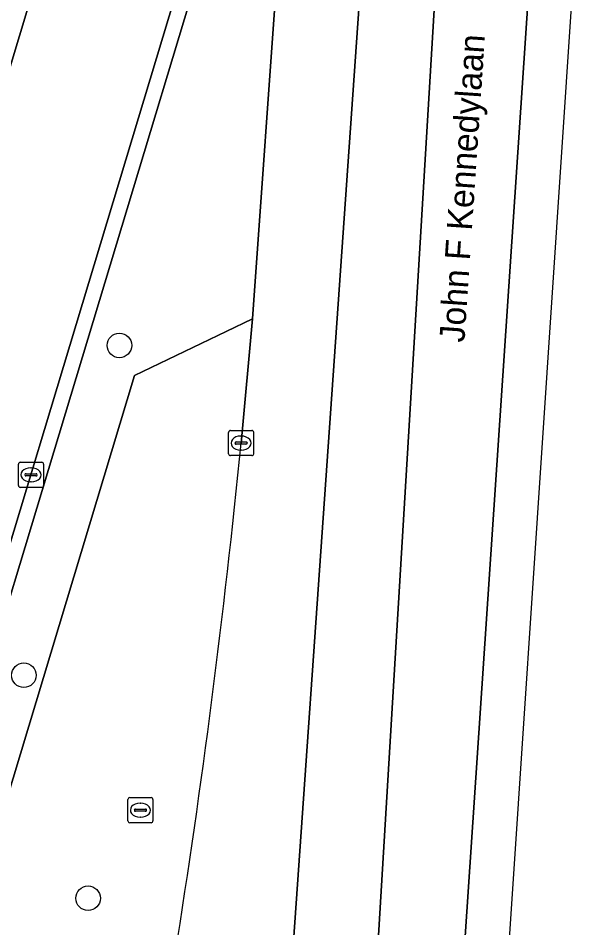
# Model space of a CAD drawing. Extents: x 161084 to 161928, y 385354 to 386522.
# Drawn here: x 161843.58 to 161865.97, y 385605.07 to 385641.25 of the extents above; entities that cross this region are included whole.
import ezdxf

# ---------------------------------------------------------------- set-up
doc = ezdxf.new("R2010")
doc.units = 0
for name, color, linetype in [('IMGEO_Berm_groen', 7, 'Continuous'), ('IMGEO_Boom', 7, 'Continuous'), ('IMGEO_Groenvoorziening', 7, 'Continuous'), ('IMGEO_Haag', 7, 'Continuous'), ('IMGEO_Kolk', 7, 'Continuous'), ('IMGEO_Openbare_ruimte_label', 7, 'Continuous'), ('IMGEO_Rijbaan_lokaal_open', 7, 'Continuous'), ('IMGEO_Rijbaan_regionaal_gesloten', 7, 'Continuous'), ('IMGEO_Rioolput', 7, 'Continuous'), ('IMGEO_Voetpad_open', 7, 'Continuous')]:
    doc.layers.add(name, color=color, linetype=linetype)

msp = doc.modelspace()

# ---------------------------------------------------------------- linework, layer by layer
at = {"layer": 'IMGEO_Berm_groen'}
msp.add_lwpolyline([(161848.199, 385627.039), (161851.849, 385628.792), (161852.899, 385629.296), (161853.927, 385643.629), (161854.018, 385644.839), (161854.228, 385647.835), (161853.097, 385647.902), (161852.678, 385647.929), (161852.218, 385647.959), (161811.076, 385511.69), (161810.035, 385508.189), (161812.346, 385507.5), (161813.227, 385511.04)], close=True, dxfattribs=at)
msp.add_lwpolyline([(161852.448, 385624.348), (161852.899, 385629.296), (161851.849, 385628.792), (161848.199, 385627.039), (161813.227, 385511.04), (161812.346, 385507.5), (161811.521, 385504.432), (161798.811, 385461.495)], dxfattribs=at)
msp.add_arc((161514.175, 385657.68), 339.911, 350.90848, 354.37248, dxfattribs=at)
at = {"layer": 'IMGEO_Boom'}
for centre in [(161847.605, 385628.233), (161843.801, 385615.111), (161846.359, 385606.242)]:
    msp.add_circle(centre, 0.489, dxfattribs=at)
at = {"layer": 'IMGEO_Groenvoorziening'}
msp.add_lwpolyline([(161811.521, 385504.432), (161812.346, 385507.5), (161810.035, 385508.189), (161811.076, 385511.69), (161852.218, 385647.959), (161852.678, 385647.929), (161853, 385652.919), (161852.521, 385652.947), (161852.532, 385652.512), (161852.5, 385651.785), (161852.402, 385651.064), (161852.24, 385650.354), (161851.598, 385647.999), (161851.567, 385647.886), (161810.502, 385511.864), (161809.488, 385508.506), (161809.278, 385507.807), (161811.662, 385507.009), (161811.373, 385506.043), (161797.7, 385460.383), (161796.639, 385454.675), (161796.524, 385453.656), (161794.038, 385453.594)], dxfattribs=at)
at = {"layer": 'IMGEO_Haag'}
msp.add_lwpolyline([(161811.521, 385504.432), (161812.346, 385507.5), (161810.035, 385508.189), (161811.076, 385511.69), (161852.218, 385647.959), (161852.678, 385647.929), (161853, 385652.919), (161852.521, 385652.947), (161852.532, 385652.512), (161852.5, 385651.785), (161852.402, 385651.064), (161852.24, 385650.354), (161851.598, 385647.999), (161851.567, 385647.886), (161810.502, 385511.864), (161809.488, 385508.506), (161809.278, 385507.807), (161811.662, 385507.009), (161811.373, 385506.043), (161797.7, 385460.383), (161796.639, 385454.675), (161796.524, 385453.656), (161794.038, 385453.594)], dxfattribs=at)
at = {"layer": 'IMGEO_Kolk'}
for p, q in [((161851.946, 385623.922), (161851.946, 385624.774)), ((161852.021, 385624.848), (161852.873, 385624.848)), ((161852.947, 385624.774), (161852.947, 385623.922)), ((161852.248, 385624.391), (161852.646, 385624.391)), ((161852.434, 385624.628), (161852.459, 385624.628)), ((161852.205, 385624.342), (161852.205, 385624.354)), ((161852.643, 385624.305), (161852.245, 385624.305)), ((161852.457, 385624.068), (161852.432, 385624.068)), ((161852.689, 385624.354), (161852.689, 385624.342)), ((161852.873, 385623.848), (161852.021, 385623.848)), ((161843.585, 385622.659), (161843.585, 385623.511)), ((161843.66, 385623.585), (161844.512, 385623.585)), ((161844.073, 385623.365), (161844.098, 385623.365)), ((161844.586, 385623.511), (161844.586, 385622.659)), ((161843.844, 385623.079), (161843.844, 385623.091)), ((161844.282, 385623.042), (161843.884, 385623.042)), ((161843.887, 385623.128), (161844.285, 385623.128)), ((161844.328, 385623.091), (161844.328, 385623.079)), ((161844.512, 385622.585), (161843.66, 385622.585)), ((161844.096, 385622.805), (161844.071, 385622.805))]:
    msp.add_line(p, q, dxfattribs=at)
for points in [[(161851.946, 385623.922), (161851.946, 385624.774)], [(161852.021, 385624.848), (161852.873, 385624.848)], [(161852.947, 385624.774), (161852.947, 385623.922)], [(161852.873, 385623.848), (161852.021, 385623.848)], [(161843.585, 385622.659), (161843.585, 385623.511)], [(161843.66, 385623.585), (161844.512, 385623.585)], [(161844.586, 385623.511), (161844.586, 385622.659)], [(161844.512, 385622.585), (161843.66, 385622.585)]]:
    msp.add_lwpolyline(points, dxfattribs=at)
for centre, radius, start, end in [((161852.023, 385624.772), 0.0765, 91.552, 178.448), ((161852.023, 385624.772), 0.0765, 91.552, 178.448), ((161852.871, 385624.772), 0.0765, 1.552, 88.448), ((161852.871, 385624.772), 0.0765, 1.552, 88.448), ((161852.245, 385624.351), 0.0403, 85.8775, 175.7526), ((161852.65, 385624.353), 0.0386, 1.7309, 96.639), ((161852.242, 385624.341), 0.0366, 178.938, 274.7102), ((161852.646, 385624.348), 0.043, 264.8664, 352.4533), ((161852.023, 385623.924), 0.0765, 181.552, 268.448), ((161852.023, 385623.924), 0.0765, 181.552, 268.448), ((161852.871, 385623.924), 0.0765, 271.552, 358.448), ((161852.871, 385623.924), 0.0765, 271.552, 358.448), ((161843.662, 385623.509), 0.0765, 91.552, 178.448), ((161843.662, 385623.509), 0.0765, 91.552, 178.448), ((161844.51, 385623.509), 0.0765, 1.552, 88.448), ((161844.51, 385623.509), 0.0765, 1.552, 88.448), ((161843.884, 385623.088), 0.0403, 85.8775, 175.7526), ((161843.881, 385623.078), 0.0366, 178.938, 274.7102), ((161844.285, 385623.085), 0.043, 264.8664, 352.4533), ((161844.289, 385623.09), 0.0386, 1.7309, 96.639), ((161843.662, 385622.661), 0.0765, 181.552, 268.448), ((161843.662, 385622.661), 0.0765, 181.552, 268.448), ((161844.51, 385622.661), 0.0765, 271.552, 358.448), ((161844.51, 385622.661), 0.0765, 271.552, 358.448)]:
    msp.add_arc(centre, radius, start, end, dxfattribs=at)
for centre, major_axis, ratio, start_param, end_param in [((161852.433, 385624.348), (-0.387, 0.002), 0.722429, 4.712389, 7.853982), ((161852.458, 385624.348), (-0.39, 0.002), 0.717154, 1.570796, 4.712389), ((161844.072, 385623.085), (-0.387, 0.002), 0.722429, 4.712389, 7.853982), ((161844.097, 385623.085), (-0.39, 0.002), 0.717154, 1.570796, 4.712389)]:
    msp.add_ellipse(centre, major_axis=major_axis, ratio=ratio, start_param=start_param, end_param=end_param, dxfattribs=at)
at = {"layer": 'IMGEO_Rijbaan_lokaal_open'}
for points in [[(161851.567, 385647.886), (161851.598, 385647.999), (161846.433, 385649.859), (161834.105, 385608.968), (161832.229, 385602.755), (161817.434, 385553.757), (161815.651, 385547.851), (161808.581, 385524.436), (161808.494, 385524.175), (161803.895, 385509.219), (161801.247, 385500), (161800.149, 385496.305), (161790.091, 385463.059), (161789.139, 385458.96), (161788.558, 385454.793), (161788.351, 385450.59), (161788.44, 385447.473), (161789.704, 385438.084), (161790.324, 385434.924), (161795.608, 385436.175), (161794.783, 385440.788)], [(161794.175, 385455.066), (161794.324, 385456.287), (161796.052, 385463.546), (161806.92, 385500), (161808.984, 385506.835), (161809.278, 385507.807), (161809.488, 385508.506), (161810.502, 385511.864), (161851.567, 385647.886)]]:
    msp.add_lwpolyline(points, dxfattribs=at)
at = {"layer": 'IMGEO_Rijbaan_regionaal_gesloten'}
for points in [[(161856.595, 385582.716), (161860.496, 385647.553), (161857.561, 385647.676), (161852.852, 385580.501), (161851.17, 385555.782), (161847.762, 385499.902), (161846.425, 385479.865), (161845.309, 385468.395), (161844.924, 385463.175), (161843.55, 385442.735), (161842.12, 385421.284), (161840.742, 385400.813), (161840.315, 385394.398), (161843.769, 385394.576), (161844.294, 385402.219), (161851.574, 385508.138)], [(161864.225, 385647.376), (161860.496, 385647.553), (161856.595, 385582.716), (161851.574, 385508.138), (161844.294, 385402.219), (161843.769, 385394.576), (161847.08, 385394.747), (161847.695, 385403.564), (161852.193, 385468.095), (161854.711, 385505.621)], [(161849.178, 385394.855), (161861.764, 385584.094), (161865.968, 385647.294), (161864.225, 385647.376), (161854.711, 385505.621), (161852.193, 385468.095), (161847.695, 385403.564), (161847.08, 385394.747), (161847.608, 385394.774)]]:
    msp.add_lwpolyline(points, close=True, dxfattribs=at)
msp.add_lwpolyline([(161847.418, 385555.927), (161852.852, 385580.501), (161857.561, 385647.676), (161854.228, 385647.835), (161854.018, 385644.839), (161853.927, 385643.629), (161852.899, 385629.296), (161852.448, 385624.348)], dxfattribs=at)
msp.add_arc((161514.175, 385657.68), 339.911, 350.90848, 354.37248, dxfattribs=at)
at = {"layer": 'IMGEO_Rioolput'}
for p, q in [((161847.939, 385609.32), (161847.939, 385610.172)), ((161848.014, 385610.246), (161848.866, 385610.246)), ((161848.427, 385610.026), (161848.452, 385610.026)), ((161848.94, 385610.172), (161848.94, 385609.32)), ((161848.198, 385609.74), (161848.198, 385609.752)), ((161848.636, 385609.703), (161848.238, 385609.703)), ((161848.241, 385609.789), (161848.639, 385609.789)), ((161848.682, 385609.752), (161848.682, 385609.74)), ((161848.866, 385609.246), (161848.014, 385609.246)), ((161848.45, 385609.466), (161848.425, 385609.466))]:
    msp.add_line(p, q, dxfattribs=at)
for points in [[(161847.939, 385609.32), (161847.939, 385610.172)], [(161848.014, 385610.246), (161848.866, 385610.246)], [(161848.94, 385610.172), (161848.94, 385609.32)], [(161848.866, 385609.246), (161848.014, 385609.246)]]:
    msp.add_lwpolyline(points, dxfattribs=at)
for centre, radius, start, end in [((161848.016, 385610.17), 0.0765, 91.552, 178.448), ((161848.016, 385610.17), 0.0765, 91.552, 178.448), ((161848.864, 385610.17), 0.0765, 1.552, 88.448), ((161848.864, 385610.17), 0.0765, 1.552, 88.448), ((161848.238, 385609.749), 0.0403, 85.8775, 175.7526), ((161848.235, 385609.739), 0.0366, 178.938, 274.7102), ((161848.639, 385609.746), 0.043, 264.8664, 352.4533), ((161848.643, 385609.751), 0.0386, 1.7309, 96.639), ((161848.016, 385609.322), 0.0765, 181.552, 268.448), ((161848.016, 385609.322), 0.0765, 181.552, 268.448), ((161848.864, 385609.322), 0.0765, 271.552, 358.448), ((161848.864, 385609.322), 0.0765, 271.552, 358.448)]:
    msp.add_arc(centre, radius, start, end, dxfattribs=at)
for centre, major_axis, ratio, start_param, end_param in [((161848.426, 385609.746), (-0.387, 0.002), 0.722429, 4.712389, 7.853982), ((161848.451, 385609.746), (-0.39, 0.002), 0.717154, 1.570796, 4.712389)]:
    msp.add_ellipse(centre, major_axis=major_axis, ratio=ratio, start_param=start_param, end_param=end_param, dxfattribs=at)
at = {"layer": 'IMGEO_Voetpad_open'}
msp.add_lwpolyline([(161831.698, 385602.915), (161833.568, 385609.13), (161834.105, 385608.968), (161846.433, 385649.859), (161843.464, 385650.79), (161841.911, 385645.966), (161840.397, 385641.264), (161838.861, 385636.493), (161839.173, 385636.4), (161838.353, 385633.683), (161837.789, 385631.811), (161806.19, 385527.074)], dxfattribs=at)

# ---------------------------------------------------------------- texts
at = {"layer": 'IMGEO_Openbare_ruimte_label'}
msp.add_text('John F Kennedylaan', height=1, rotation=86.1593, dxfattribs=at).set_placement((161861.332, 385628.334))

doc.saveas('drawing.dxf')
